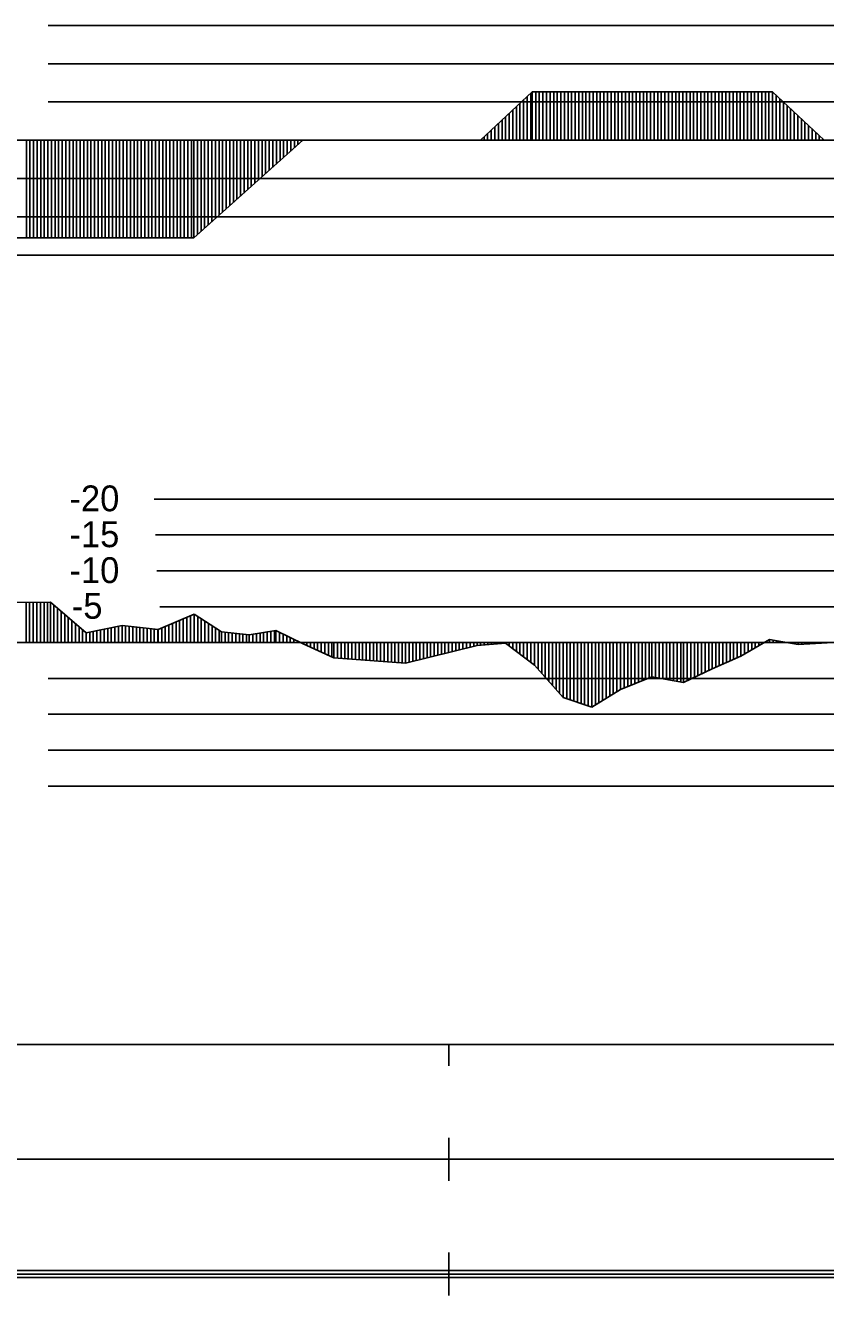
# Model space of a CAD drawing. Extents: x 2 to 10148, y 0 to 380.
# Drawn here: x 3470.4 to 3526.2, y 196.5 to 285 of the extents above; entities that cross this region are included whole.
import ezdxf

# ---------------------------------------------------------------- set-up
doc = ezdxf.new("R2010")
doc.units = 0
for name, color, linetype in [('POSUN_CARA', 7, 'Continuous'), ('POSUN_RASTR', 7, 'Continuous'), ('POSUN_TEXT', 7, 'Continuous'), ('RYCHL_RASTR', 7, 'Continuous'), ('ZRYCHL_CARA', 7, 'Continuous'), ('ZRYCHL_RASTR', 7, 'Continuous')]:
    doc.layers.add(name, color=color, linetype=linetype)

msp = doc.modelspace()

# ---------------------------------------------------------------- linework, layer by layer
at = {"layer": 'POSUN_CARA'}
for p, q in [((3469.45, 244.781), (3472.141, 244.811)), ((3470.45, 242), (3470.45, 244.792)), ((3470.7, 242), (3470.7, 244.795)), ((3470.95, 242), (3470.95, 244.798)), ((3471.2, 242), (3471.2, 244.8)), ((3471.45, 242), (3471.45, 244.803)), ((3471.7, 242), (3471.7, 244.806)), ((3471.95, 242), (3471.95, 244.809)), ((3472.141, 244.811), (3474.636, 242.682)), ((3472.141, 242), (3472.141, 244.811)), ((3472.391, 242), (3472.391, 244.597)), ((3472.641, 242), (3472.641, 244.384)), ((3472.891, 242), (3472.891, 244.171)), ((3473.141, 242), (3473.141, 243.958)), ((3473.391, 242), (3473.391, 243.744)), ((3473.641, 242), (3473.641, 243.531)), ((3479.652, 242.915), (3482.159, 243.978)), ((3480.902, 242), (3480.902, 243.445)), ((3481.152, 242), (3481.152, 243.551)), ((3481.402, 242), (3481.402, 243.657)), ((3481.652, 242), (3481.652, 243.763)), ((3481.902, 242), (3481.902, 243.869)), ((3482.152, 242), (3482.152, 243.975)), ((3482.159, 243.978), (3484.062, 242.739)), ((3482.159, 242), (3482.159, 243.978)), ((3482.409, 242), (3482.409, 243.815)), ((3482.659, 242), (3482.659, 243.652)), ((3482.909, 242), (3482.909, 243.489)), ((3473.891, 242), (3473.891, 243.318)), ((3474.141, 242), (3474.141, 243.104)), ((3474.391, 242), (3474.391, 242.891)), ((3474.636, 242.682), (3477.135, 243.198)), ((3474.636, 242), (3474.636, 242.682)), ((3474.886, 242), (3474.886, 242.734)), ((3475.136, 242), (3475.136, 242.785)), ((3475.386, 242), (3475.386, 242.837)), ((3475.636, 242), (3475.636, 242.889)), ((3475.886, 242), (3475.886, 242.94)), ((3476.136, 242), (3476.136, 242.992)), ((3476.386, 242), (3476.386, 243.044)), ((3476.636, 242), (3476.636, 243.095)), ((3476.886, 242), (3476.886, 243.147)), ((3477.135, 243.198), (3479.652, 242.915)), ((3477.135, 242), (3477.135, 243.198)), ((3477.385, 242), (3477.385, 243.17)), ((3477.635, 242), (3477.635, 243.142)), ((3477.885, 242), (3477.885, 243.114)), ((3478.135, 242), (3478.135, 243.086)), ((3478.385, 242), (3478.385, 243.058)), ((3478.635, 242), (3478.635, 243.03)), ((3478.885, 242), (3478.885, 243.001)), ((3479.135, 242), (3479.135, 242.973)), ((3479.385, 242), (3479.385, 242.945)), ((3479.635, 242), (3479.635, 242.917)), ((3479.652, 242), (3479.652, 242.915)), ((3479.902, 242), (3479.902, 243.021)), ((3480.152, 242), (3480.152, 243.127)), ((3480.402, 242), (3480.402, 243.233)), ((3480.652, 242), (3480.652, 243.339)), ((3483.159, 242), (3483.159, 243.327)), ((3483.409, 242), (3483.409, 243.164)), ((3483.659, 242), (3483.659, 243.001)), ((3483.909, 242), (3483.909, 242.839)), ((3484.062, 242.739), (3486, 242.53)), ((3484.062, 242), (3484.062, 242.739)), ((3484.312, 242), (3484.312, 242.712)), ((3484.562, 242), (3484.562, 242.685)), ((3484.812, 242), (3484.812, 242.658)), ((3485.062, 242), (3485.062, 242.631)), ((3485.312, 242), (3485.312, 242.604)), ((3485.562, 242), (3485.562, 242.577)), ((3485.812, 242), (3485.812, 242.55)), ((3486, 242.53), (3487.863, 242.84)), ((3486, 242), (3486, 242.53)), ((3486.25, 242), (3486.25, 242.572)), ((3486.5, 242), (3486.5, 242.613)), ((3486.75, 242), (3486.75, 242.655)), ((3487, 242), (3487, 242.696)), ((3487.25, 242), (3487.25, 242.738)), ((3487.5, 242), (3487.5, 242.78)), ((3487.75, 242), (3487.75, 242.821)), ((3487.863, 242.84), (3489.763, 241.903)), ((3487.863, 242), (3487.863, 242.84)), ((3488.113, 242), (3488.113, 242.716)), ((3488.363, 242), (3488.363, 242.593)), ((3488.613, 242), (3488.613, 242.47)), ((3488.863, 242), (3488.863, 242.346)), ((3489.113, 242), (3489.113, 242.223)), ((3489.363, 242), (3489.363, 242.1)), ((3489.613, 242), (3489.613, 241.976)), ((3489.763, 242), (3489.763, 241.903)), ((3489.763, 241.903), (3491.902, 240.925)), ((3490.013, 242), (3490.013, 241.788)), ((3490.263, 242), (3490.263, 241.674)), ((3490.513, 242), (3490.513, 241.56)), ((3490.763, 242), (3490.763, 241.446)), ((3491.013, 242), (3491.013, 241.332)), ((3491.263, 242), (3491.263, 241.218)), ((3491.513, 242), (3491.513, 241.103)), ((3491.763, 242), (3491.763, 240.989)), ((3491.902, 242), (3491.902, 240.925)), ((3492.152, 242), (3492.152, 240.907)), ((3492.402, 242), (3492.402, 240.889)), ((3492.652, 242), (3492.652, 240.871)), ((3492.902, 242), (3492.902, 240.852)), ((3493.152, 242), (3493.152, 240.834)), ((3493.402, 242), (3493.402, 240.816)), ((3493.652, 242), (3493.652, 240.798)), ((3493.902, 242), (3493.902, 240.78)), ((3494.152, 242), (3494.152, 240.761)), ((3494.402, 242), (3494.402, 240.743)), ((3494.652, 242), (3494.652, 240.725)), ((3494.902, 242), (3494.902, 240.707)), ((3495.152, 242), (3495.152, 240.688)), ((3495.402, 242), (3495.402, 240.67)), ((3495.652, 242), (3495.652, 240.652)), ((3495.902, 242), (3495.902, 240.634)), ((3496.152, 242), (3496.152, 240.615)), ((3496.402, 242), (3496.402, 240.597)), ((3496.652, 242), (3496.652, 240.579)), ((3496.889, 242), (3496.889, 240.562)), ((3496.889, 240.562), (3501.874, 241.801)), ((3497.139, 242), (3497.139, 240.624)), ((3497.389, 242), (3497.389, 240.686)), ((3497.639, 242), (3497.639, 240.748)), ((3497.889, 242), (3497.889, 240.81)), ((3498.139, 242), (3498.139, 240.872)), ((3498.389, 242), (3498.389, 240.935)), ((3498.639, 242), (3498.639, 240.997)), ((3498.889, 242), (3498.889, 241.059)), ((3499.139, 242), (3499.139, 241.121)), ((3499.389, 242), (3499.389, 241.183)), ((3499.639, 242), (3499.639, 241.245)), ((3499.889, 242), (3499.889, 241.308)), ((3500.139, 242), (3500.139, 241.37)), ((3500.389, 242), (3500.389, 241.432)), ((3500.639, 242), (3500.639, 241.494)), ((3500.889, 242), (3500.889, 241.556)), ((3501.139, 242), (3501.139, 241.618)), ((3501.389, 242), (3501.389, 241.68)), ((3501.639, 242), (3501.639, 241.743)), ((3501.874, 242), (3501.874, 241.801)), ((3501.874, 241.801), (3503.865, 241.964)), ((3502.124, 242), (3502.124, 241.821)), ((3502.374, 242), (3502.374, 241.842)), ((3502.624, 242), (3502.624, 241.862)), ((3502.874, 242), (3502.874, 241.883)), ((3503.124, 242), (3503.124, 241.903)), ((3503.374, 242), (3503.374, 241.924)), ((3503.624, 242), (3503.624, 241.944)), ((3503.865, 242), (3503.865, 241.964)), ((3503.865, 241.964), (3505.879, 240.421)), ((3504.115, 242), (3504.115, 241.773)), ((3504.365, 242), (3504.365, 241.581)), ((3504.615, 242), (3504.615, 241.39)), ((3504.865, 242), (3504.865, 241.198)), ((3505.115, 242), (3505.115, 241.007)), ((3505.365, 242), (3505.365, 240.815)), ((3505.615, 242), (3505.615, 240.624)), ((3505.865, 242), (3505.865, 240.432)), ((3505.879, 242), (3505.879, 240.421)), ((3506.129, 242), (3506.129, 240.139)), ((3506.379, 242), (3506.379, 239.857)), ((3506.629, 242), (3506.629, 239.575)), ((3506.879, 242), (3506.879, 239.293)), ((3507.129, 242), (3507.129, 239.011)), ((3507.379, 242), (3507.379, 238.729)), ((3507.629, 242), (3507.629, 238.447)), ((3507.868, 242), (3507.868, 238.178)), ((3508.118, 242), (3508.118, 238.093)), ((3508.368, 242), (3508.368, 238.008)), ((3508.618, 242), (3508.618, 237.923)), ((3508.868, 242), (3508.868, 237.838)), ((3509.118, 242), (3509.118, 237.753)), ((3509.368, 242), (3509.368, 237.668)), ((3509.618, 242), (3509.618, 237.583)), ((3509.868, 242), (3509.868, 237.498)), ((3509.868, 242), (3509.868, 237.498)), ((3510.118, 242), (3510.118, 237.653)), ((3510.368, 242), (3510.368, 237.807)), ((3510.618, 242), (3510.618, 237.962)), ((3510.868, 242), (3510.868, 238.116)), ((3511.118, 242), (3511.118, 238.27)), ((3511.368, 242), (3511.368, 238.425)), ((3511.618, 242), (3511.618, 238.579)), ((3511.868, 242), (3511.868, 238.734)), ((3511.87, 242), (3511.87, 238.735)), ((3512.12, 242), (3512.12, 238.835)), ((3512.37, 242), (3512.37, 238.936)), ((3512.62, 242), (3512.62, 239.036)), ((3512.87, 242), (3512.87, 239.136)), ((3513.12, 242), (3513.12, 239.237)), ((3513.37, 242), (3513.37, 239.337)), ((3513.62, 242), (3513.62, 239.437)), ((3513.87, 242), (3513.87, 239.538)), ((3514.063, 242), (3514.063, 239.615)), ((3514.313, 242), (3514.313, 239.571)), ((3514.563, 242), (3514.563, 239.527)), ((3514.813, 242), (3514.813, 239.482)), ((3515.063, 242), (3515.063, 239.438)), ((3515.313, 242), (3515.313, 239.394)), ((3515.563, 242), (3515.563, 239.35)), ((3515.813, 242), (3515.813, 239.305)), ((3516.063, 242), (3516.063, 239.261)), ((3516.267, 242), (3516.267, 239.225)), ((3516.517, 242), (3516.517, 239.344)), ((3516.767, 242), (3516.767, 239.463)), ((3517.017, 242), (3517.017, 239.583)), ((3517.267, 242), (3517.267, 239.702)), ((3517.517, 242), (3517.517, 239.821)), ((3517.767, 242), (3517.767, 239.94)), ((3518.017, 242), (3518.017, 240.06)), ((3518.25, 242), (3518.25, 240.171)), ((3518.5, 242), (3518.5, 240.281)), ((3518.75, 242), (3518.75, 240.391)), ((3519, 242), (3519, 240.5)), ((3519.25, 242), (3519.25, 240.61)), ((3519.5, 242), (3519.5, 240.72)), ((3519.75, 242), (3519.75, 240.83)), ((3520, 242), (3520, 240.939)), ((3520.25, 242), (3520.25, 241.049)), ((3520.261, 241.054), (3522.25, 242.215)), ((3520.261, 242), (3520.261, 241.054)), ((3520.511, 242), (3520.511, 241.2)), ((3520.761, 242), (3520.761, 241.346)), ((3521.011, 242), (3521.011, 241.492)), ((3521.261, 242), (3521.261, 241.638)), ((3521.511, 242), (3521.511, 241.784)), ((3521.761, 242), (3521.761, 241.93)), ((3522.011, 242), (3522.011, 242.076)), ((3522.25, 242.215), (3524.249, 241.858)), ((3522.25, 242), (3522.25, 242.215)), ((3522.5, 242), (3522.5, 242.171)), ((3522.75, 242), (3522.75, 242.126)), ((3523, 242), (3523, 242.081)), ((3523.25, 242), (3523.25, 242.036)), ((3523.5, 242), (3523.5, 241.992)), ((3523.75, 242), (3523.75, 241.947)), ((3524, 242), (3524, 241.902)), ((3524.249, 242), (3524.249, 241.858)), ((3524.249, 241.858), (3526.259, 241.991)), ((3524.499, 242), (3524.499, 241.874)), ((3524.749, 242), (3524.749, 241.891)), ((3524.999, 242), (3524.999, 241.907)), ((3525.249, 242), (3525.249, 241.924)), ((3525.499, 242), (3525.499, 241.941)), ((3525.749, 242), (3525.749, 241.957)), ((3525.999, 242), (3525.999, 241.974)), ((3491.902, 240.925), (3496.889, 240.562)), ((3518.25, 240.171), (3520.261, 241.054)), ((3505.879, 240.421), (3507.868, 238.178)), ((3516.267, 239.225), (3518.25, 240.171)), ((3511.87, 238.735), (3514.063, 239.615)), ((3514.063, 239.615), (3516.267, 239.225)), ((3507.868, 238.178), (3509.868, 237.498)), ((3509.868, 237.498), (3511.87, 238.735))]:
    msp.add_line(p, q, dxfattribs=at)
at = {"layer": 'POSUN_RASTR'}
for p, q in [((3479.383, 252), (3668, 252)), ((3479.475, 249.5), (3668, 249.5)), ((3479.567, 247), (3668, 247)), ((3479.767, 244.5), (3668, 244.5)), ((3155.54, 242), (4045.764, 242)), ((3472, 239.5), (3668, 239.5)), ((3472, 237), (3668, 237)), ((3472, 234.5), (3668, 234.5)), ((3472, 232), (3668, 232))]:
    msp.add_line(p, q, dxfattribs=at)
at = {"layer": 'RYCHL_RASTR'}
for p, q in [((3155.54, 214), (4046.979, 214)), ((3499.908, 212.5), (3499.908, 214)), ((3499.908, 204.5), (3499.908, 207.5)), ((3155.54, 206), (4046.951, 206)), ((3499.908, 196.5), (3499.908, 199.5)), ((3155.54, 198.25), (4046.943, 198.25)), ((3155.54, 198), (4046.933, 198)), ((3155.54, 197.75), (4046.924, 197.75))]:
    msp.add_line(p, q, dxfattribs=at)
at = {"layer": 'ZRYCHL_CARA'}
for p, q in [((3502.113, 277), (3505.713, 280.362)), ((3505.113, 277), (3505.113, 279.801)), ((3505.363, 277), (3505.363, 280.035)), ((3505.613, 277), (3505.613, 280.268)), ((3505.713, 277), (3505.713, 280.362)), ((3505.713, 280.362), (3522.47, 280.362)), ((3505.963, 277), (3505.963, 280.362)), ((3506.213, 277), (3506.213, 280.362)), ((3506.463, 277), (3506.463, 280.362)), ((3506.713, 277), (3506.713, 280.362)), ((3506.963, 277), (3506.963, 280.362)), ((3507.213, 277), (3507.213, 280.362)), ((3507.463, 277), (3507.463, 280.362)), ((3507.713, 277), (3507.713, 280.362)), ((3507.963, 277), (3507.963, 280.362)), ((3508.213, 277), (3508.213, 280.362)), ((3508.463, 277), (3508.463, 280.362)), ((3508.713, 277), (3508.713, 280.362)), ((3508.963, 277), (3508.963, 280.362)), ((3509.213, 277), (3509.213, 280.362)), ((3509.463, 277), (3509.463, 280.362)), ((3509.713, 277), (3509.713, 280.362)), ((3509.963, 277), (3509.963, 280.362)), ((3510.213, 277), (3510.213, 280.362)), ((3510.463, 277), (3510.463, 280.362)), ((3510.713, 277), (3510.713, 280.362)), ((3510.963, 277), (3510.963, 280.362)), ((3511.213, 277), (3511.213, 280.362)), ((3511.463, 277), (3511.463, 280.362)), ((3511.713, 277), (3511.713, 280.362)), ((3511.963, 277), (3511.963, 280.362)), ((3512.213, 277), (3512.213, 280.362)), ((3512.463, 277), (3512.463, 280.362)), ((3512.713, 277), (3512.713, 280.362)), ((3512.963, 277), (3512.963, 280.362)), ((3513.213, 277), (3513.213, 280.362)), ((3513.463, 277), (3513.463, 280.362)), ((3513.713, 277), (3513.713, 280.362)), ((3513.963, 277), (3513.963, 280.362)), ((3514.213, 277), (3514.213, 280.362)), ((3514.463, 277), (3514.463, 280.362)), ((3514.713, 277), (3514.713, 280.362)), ((3514.963, 277), (3514.963, 280.362)), ((3515.213, 277), (3515.213, 280.362)), ((3515.463, 277), (3515.463, 280.362)), ((3515.713, 277), (3515.713, 280.362)), ((3515.963, 277), (3515.963, 280.362)), ((3516.213, 277), (3516.213, 280.362)), ((3516.463, 277), (3516.463, 280.362)), ((3516.713, 277), (3516.713, 280.362)), ((3516.963, 277), (3516.963, 280.362)), ((3517.213, 277), (3517.213, 280.362)), ((3517.463, 277), (3517.463, 280.362)), ((3517.713, 277), (3517.713, 280.362)), ((3517.963, 277), (3517.963, 280.362)), ((3518.213, 277), (3518.213, 280.362)), ((3518.463, 277), (3518.463, 280.362)), ((3518.713, 277), (3518.713, 280.362)), ((3518.963, 277), (3518.963, 280.362)), ((3519.213, 277), (3519.213, 280.362)), ((3519.463, 277), (3519.463, 280.362)), ((3519.713, 277), (3519.713, 280.362)), ((3519.963, 277), (3519.963, 280.362)), ((3520.213, 277), (3520.213, 280.362)), ((3520.463, 277), (3520.463, 280.362)), ((3520.713, 277), (3520.713, 280.362)), ((3520.963, 277), (3520.963, 280.362)), ((3521.213, 277), (3521.213, 280.362)), ((3521.463, 277), (3521.463, 280.362)), ((3521.713, 277), (3521.713, 280.362)), ((3521.963, 277), (3521.963, 280.362)), ((3522.213, 277), (3522.213, 280.362)), ((3522.463, 277), (3522.463, 280.362)), ((3522.47, 277), (3522.47, 280.362)), ((3522.47, 280.362), (3526.07, 277)), ((3522.72, 277), (3522.72, 280.128)), ((3522.97, 277), (3522.97, 279.895)), ((3523.22, 277), (3523.22, 279.661)), ((3504.113, 277), (3504.113, 278.868)), ((3504.363, 277), (3504.363, 279.101)), ((3504.613, 277), (3504.613, 279.334)), ((3504.863, 277), (3504.863, 279.568)), ((3523.47, 277), (3523.47, 279.428)), ((3523.72, 277), (3523.72, 279.194)), ((3523.97, 277), (3523.97, 278.961)), ((3503.113, 277), (3503.113, 277.934)), ((3503.363, 277), (3503.363, 278.167)), ((3503.613, 277), (3503.613, 278.401)), ((3503.863, 277), (3503.863, 278.634)), ((3524.22, 277), (3524.22, 278.727)), ((3524.47, 277), (3524.47, 278.494)), ((3524.72, 277), (3524.72, 278.261)), ((3524.97, 277), (3524.97, 278.027)), ((3502.363, 277), (3502.363, 277.233)), ((3502.613, 277), (3502.613, 277.467)), ((3502.863, 277), (3502.863, 277.7)), ((3525.22, 277), (3525.22, 277.794)), ((3525.47, 277), (3525.47, 277.56)), ((3525.72, 277), (3525.72, 277.327)), ((3525.97, 277), (3525.97, 277.093)), ((3155.54, 277), (4045.764, 277)), ((3470.471, 277), (3470.471, 270.202)), ((3470.721, 277), (3470.721, 270.202)), ((3470.971, 277), (3470.971, 270.202)), ((3471.221, 277), (3471.221, 270.202)), ((3471.471, 277), (3471.471, 270.202)), ((3471.721, 277), (3471.721, 270.202)), ((3471.971, 277), (3471.971, 270.202)), ((3472.221, 277), (3472.221, 270.202)), ((3472.471, 277), (3472.471, 270.202)), ((3472.721, 277), (3472.721, 270.202)), ((3472.971, 277), (3472.971, 270.202)), ((3473.221, 277), (3473.221, 270.202)), ((3473.471, 277), (3473.471, 270.202)), ((3473.721, 277), (3473.721, 270.202)), ((3473.971, 277), (3473.971, 270.202)), ((3474.221, 277), (3474.221, 270.202)), ((3474.471, 277), (3474.471, 270.202)), ((3474.721, 277), (3474.721, 270.202)), ((3474.971, 277), (3474.971, 270.202)), ((3475.221, 277), (3475.221, 270.202)), ((3475.471, 277), (3475.471, 270.202)), ((3475.721, 277), (3475.721, 270.202)), ((3475.971, 277), (3475.971, 270.202)), ((3476.221, 277), (3476.221, 270.202)), ((3476.471, 277), (3476.471, 270.202)), ((3476.721, 277), (3476.721, 270.202)), ((3476.971, 277), (3476.971, 270.202)), ((3477.221, 277), (3477.221, 270.202)), ((3477.471, 277), (3477.471, 270.202)), ((3477.721, 277), (3477.721, 270.202)), ((3477.971, 277), (3477.971, 270.202)), ((3478.221, 277), (3478.221, 270.202)), ((3478.471, 277), (3478.471, 270.202)), ((3478.721, 277), (3478.721, 270.202)), ((3478.971, 277), (3478.971, 270.202)), ((3479.221, 277), (3479.221, 270.202)), ((3479.471, 277), (3479.471, 270.202)), ((3479.721, 277), (3479.721, 270.202)), ((3479.971, 277), (3479.971, 270.202)), ((3480.221, 277), (3480.221, 270.202)), ((3480.471, 277), (3480.471, 270.202)), ((3480.721, 277), (3480.721, 270.202)), ((3480.971, 277), (3480.971, 270.202)), ((3481.221, 277), (3481.221, 270.202)), ((3481.471, 277), (3481.471, 270.202)), ((3481.721, 277), (3481.721, 270.202)), ((3481.971, 277), (3481.971, 270.202)), ((3482.144, 277), (3482.144, 270.202)), ((3482.144, 270.202), (3489.744, 277)), ((3482.394, 277), (3482.394, 270.425)), ((3482.644, 277), (3482.644, 270.649)), ((3482.894, 277), (3482.894, 270.873)), ((3483.144, 277), (3483.144, 271.096)), ((3483.394, 277), (3483.394, 271.32)), ((3483.644, 277), (3483.644, 271.544)), ((3483.894, 277), (3483.894, 271.767)), ((3484.144, 277), (3484.144, 271.991)), ((3484.394, 277), (3484.394, 272.214)), ((3484.644, 277), (3484.644, 272.438)), ((3484.894, 277), (3484.894, 272.662)), ((3485.144, 277), (3485.144, 272.885)), ((3485.394, 277), (3485.394, 273.109)), ((3485.644, 277), (3485.644, 273.333)), ((3485.894, 277), (3485.894, 273.556)), ((3486.144, 277), (3486.144, 273.78)), ((3486.394, 277), (3486.394, 274.003)), ((3486.644, 277), (3486.644, 274.227)), ((3486.894, 277), (3486.894, 274.451)), ((3487.144, 277), (3487.144, 274.674)), ((3487.394, 277), (3487.394, 274.898)), ((3487.644, 277), (3487.644, 275.122)), ((3487.894, 277), (3487.894, 275.345)), ((3488.144, 277), (3488.144, 275.569)), ((3488.394, 277), (3488.394, 275.792)), ((3488.644, 277), (3488.644, 276.016)), ((3488.894, 277), (3488.894, 276.24)), ((3489.144, 277), (3489.144, 276.463)), ((3489.394, 277), (3489.394, 276.687)), ((3489.644, 277), (3489.644, 276.911)), ((3456.721, 270.202), (3482.144, 270.202))]:
    msp.add_line(p, q, dxfattribs=at)
at = {"layer": 'ZRYCHL_RASTR'}
for p, q in [((3472, 285), (3668, 285)), ((3472, 282.333), (3668, 282.333)), ((3472, 279.667), (3668, 279.667)), ((3458, 274.333), (3668, 274.333)), ((3458, 271.667), (3668, 271.667)), ((3458, 269), (3668, 269))]:
    msp.add_line(p, q, dxfattribs=at)

# ---------------------------------------------------------------- texts
at = {"layer": 'POSUN_TEXT'}
for s, p in [('-20', (3473.47, 251.146)), ('-15', (3473.47, 248.646)), ('-10', (3473.47, 246.146)), ('-5', (3473.637, 243.66))]:
    msp.add_text(s, height=1.8, dxfattribs=at).set_placement(p)

doc.saveas('drawing.dxf')
